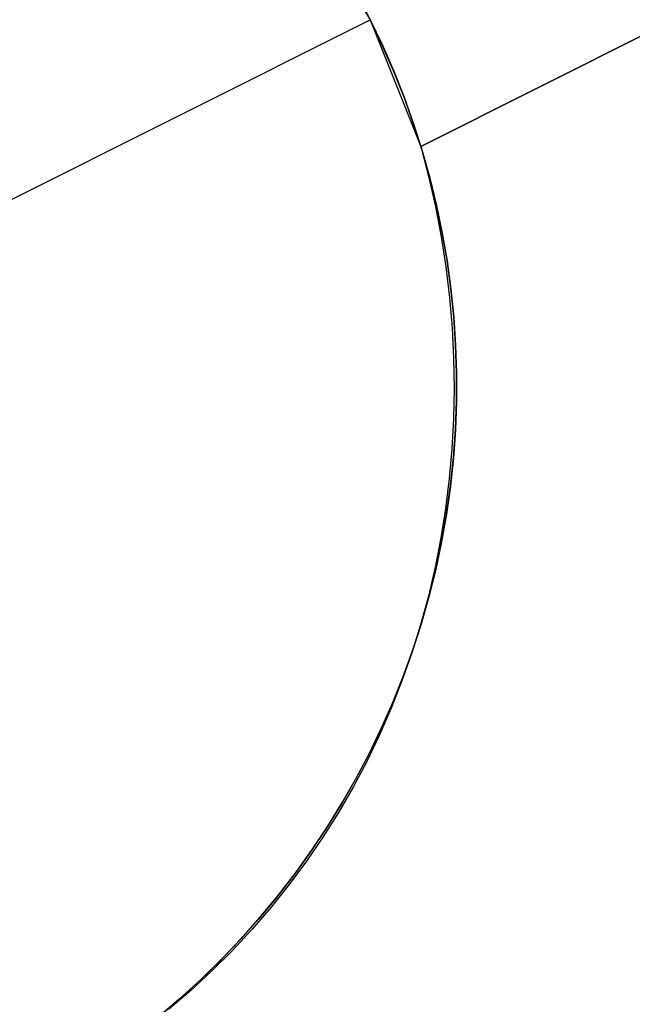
# Model space of a CAD drawing. Header units: millimetres. Extents: x 6038 to 7358, y -8545 to -7225.
# Tile 266 of 285: x 6767.29 to 6769.54, y -7822.31 to -7818.69. Entities that reach past the tile are written whole.
import ezdxf

# ---------------------------------------------------------------- set-up
doc = ezdxf.new("R2010")
doc.units = ezdxf.units.MM
doc.layers.add('color', color=7, linetype='Continuous')

msp = doc.modelspace()

# ---------------------------------------------------------------- linework, layer by layer
at = {"layer": 'color', "color": 254, "true_color": 0xcad1ee}
for p, q in [((6773.5696, -7816.7513, 9.0329), (6768.7644, -7819.1595, 11.2365)), ((6773.5696, -7816.7513, 9.0329), (6768.7644, -7819.1595, 11.2365)), ((6768.7644, -7819.1595, 3.658), (6773.5696, -7816.7513, 9.0329)), ((6768.7644, -7819.1595, 3.658), (6773.5696, -7816.7513, 9.0329)), ((6768.7644, -7819.1595, 7.4473), (6772.152, -7817.4617, 7.4473)), ((6768.3164, -7818.2654, 3.658), (6768.5779, -7818.6936, 3.7)), ((6768.3164, -7818.2654, 3.658), (6768.5779, -7818.6936, 3.7)), ((6768.5298, -7818.6017, 3.1105), (6768.5779, -7818.6936, 3.1105)), ((6768.5779, -7818.6936, -7.3), (6768.5299, -7818.6019, -7.3)), ((6768.5779, -7818.6936, -7.3), (6768.5299, -7818.6019, -7.3)), ((6767.0134, -7819.4777, -7.3), (6768.5779, -7818.6936, -7.3)), ((6768.5779, -7818.6936, 3.7), (6768.5779, -7818.6936, -7.3)), ((6768.5779, -7818.6936, 3.7), (6768.5779, -7818.6936, -7.3)), ((6768.6227, -7818.787, -7.3), (6768.5779, -7818.6936, -7.3)), ((6768.5779, -7818.6936, 3.7), (6768.7644, -7819.1595, 3.658)), ((6768.5779, -7818.6936, 3.1815), (6768.6228, -7818.7872, 3.1815)), ((6768.6227, -7818.787, -7.3), (6768.5779, -7818.6936, -7.3)), ((6768.5779, -7818.6936, 3.7), (6768.7644, -7819.1595, 3.658)), ((6768.6643, -7818.8819, -7.3), (6768.6227, -7818.787, -7.3)), ((6768.6643, -7818.8819, -7.3), (6768.6227, -7818.787, -7.3)), ((6768.6228, -7818.7872, 3.1815), (6768.6644, -7818.8822, 3.1815)), ((6768.7025, -7818.9781, -7.3), (6768.6643, -7818.8819, -7.3)), ((6768.7025, -7818.9781, -7.3), (6768.6643, -7818.8819, -7.3)), ((6768.6644, -7818.8822, 3.1815), (6768.7027, -7818.9786, 3.1815)), ((6768.7374, -7819.0756, -7.3), (6768.7025, -7818.9781, -7.3)), ((6768.7374, -7819.0756, -7.3), (6768.7025, -7818.9781, -7.3)), ((6768.7027, -7818.9786, 3.1815), (6768.7376, -7819.0763, 3.1815)), ((6768.7689, -7819.1743, -7.3), (6768.7374, -7819.0756, -7.3)), ((6768.7689, -7819.1743, -7.3), (6768.7374, -7819.0756, -7.3)), ((6768.7376, -7819.0763, 3.1815), (6768.7692, -7819.1751, 3.1815)), ((6768.7644, -7819.1595, 11.2365), (6768.7929, -7819.2693, 11.2592)), ((6768.7644, -7819.1595, 11.2365), (6768.7929, -7819.2693, 11.2592)), ((6768.7644, -7819.1595, 3.658), (6768.7644, -7819.1595, 11.2365)), ((6768.7644, -7819.1595, 3.658), (6768.7644, -7819.1595, 11.2365)), ((6768.797, -7819.274, -7.3), (6768.7689, -7819.1743, -7.3)), ((6768.797, -7819.274, -7.3), (6768.7689, -7819.1743, -7.3)), ((6768.7692, -7819.1751, 3.1815), (6768.7973, -7819.275, 3.1815)), ((6768.7929, -7819.2693, 11.2592), (6768.8177, -7819.3797, 11.2833)), ((6768.7929, -7819.2693, 11.2592), (6768.8177, -7819.3797, 11.2833)), ((6768.8217, -7819.3746, -7.3), (6768.797, -7819.274, -7.3)), ((6768.8217, -7819.3746, -7.3), (6768.797, -7819.274, -7.3)), ((6768.7973, -7819.275, 3.1815), (6768.8219, -7819.3758, 3.1815)), ((6768.8177, -7819.3797, 11.2833), (6768.8387, -7819.4906, 11.3086)), ((6768.8177, -7819.3797, 11.2833), (6768.8387, -7819.4906, 11.3086)), ((6768.8428, -7819.4759, -7.3), (6768.8217, -7819.3746, -7.3)), ((6768.8428, -7819.4759, -7.3), (6768.8217, -7819.3746, -7.3)), ((6768.8219, -7819.3758, 3.1815), (6768.8431, -7819.4774, 3.1815)), ((6768.8604, -7819.578, -7.3), (6768.8428, -7819.4759, -7.3)), ((6768.8604, -7819.578, -7.3), (6768.8428, -7819.4759, -7.3)), ((6768.8431, -7819.4774, 3.1815), (6768.8607, -7819.5796, 3.1815)), ((6768.8387, -7819.4906, 11.3086), (6768.8559, -7819.6019, 11.3353)), ((6768.8387, -7819.4906, 11.3086), (6768.8559, -7819.6019, 11.3353)), ((6768.8745, -7819.6806, -7.3), (6768.8604, -7819.578, -7.3)), ((6768.8745, -7819.6806, -7.3), (6768.8604, -7819.578, -7.3)), ((6768.8607, -7819.5796, 3.1815), (6768.8748, -7819.6824, 3.1815)), ((6768.8559, -7819.6019, 11.3353), (6768.8693, -7819.7134, 11.3632)), ((6768.8559, -7819.6019, 11.3353), (6768.8693, -7819.7134, 11.3632)), ((6768.8851, -7819.7836, -7.3), (6768.8745, -7819.6806, -7.3)), ((6768.8851, -7819.7836, -7.3), (6768.8745, -7819.6806, -7.3)), ((6768.8748, -7819.6824, 3.1815), (6768.8853, -7819.7856, 3.1815)), ((6768.8693, -7819.7134, 11.3632), (6768.8788, -7819.825, 11.3924)), ((6768.8693, -7819.7134, 11.3632), (6768.8788, -7819.825, 11.3924)), ((6768.8921, -7819.8869, -7.3), (6768.8851, -7819.7836, -7.3)), ((6768.8921, -7819.8869, -7.3), (6768.8851, -7819.7836, -7.3)), ((6768.8853, -7819.7856, 3.1815), (6768.8922, -7819.8891, 3.1815)), ((6768.8788, -7819.825, 11.3924), (6768.8845, -7819.9365, 11.4227)), ((6768.8788, -7819.825, 11.3924), (6768.8845, -7819.9365, 11.4227)), ((6768.8955, -7819.9904, -7.3), (6768.8921, -7819.8869, -7.3)), ((6768.8955, -7819.9904, -7.3), (6768.8921, -7819.8869, -7.3)), ((6768.8922, -7819.8891, 3.1815), (6768.8956, -7819.9928, 3.1815)), ((6768.8845, -7819.9365, 11.4227), (6768.8864, -7820.0478, 11.4542)), ((6768.8845, -7819.9365, 11.4227), (6768.8864, -7820.0478, 11.4542)), ((6768.8956, -7819.9928, 3.1815), (6768.8953, -7820.0965, 3.1815)), ((6768.8954, -7820.094, -7.3), (6768.8955, -7819.9904, -7.3)), ((6768.8954, -7820.094, -7.3), (6768.8955, -7819.9904, -7.3)), ((6768.8864, -7820.0478, 11.4542), (6768.8844, -7820.1588, 11.4868)), ((6768.8864, -7820.0478, 11.4542), (6768.8844, -7820.1588, 11.4868)), ((6768.8916, -7820.1975, -7.3), (6768.8954, -7820.094, -7.3)), ((6768.8916, -7820.1975, -7.3), (6768.8954, -7820.094, -7.3)), ((6768.8953, -7820.0965, 3.1815), (6768.8915, -7820.2002, 3.1815)), ((6768.8844, -7820.1588, 11.4868), (6768.8785, -7820.2693, 11.5205)), ((6768.8844, -7820.1588, 11.4868), (6768.8785, -7820.2693, 11.5205)), ((6768.8915, -7820.2002, 3.1815), (6768.8841, -7820.3037, 3.1815)), ((6768.8843, -7820.3008, -7.3), (6768.8916, -7820.1975, -7.3)), ((6768.8843, -7820.3008, -7.3), (6768.8916, -7820.1975, -7.3)), ((6768.8785, -7820.2693, 11.5205), (6768.8688, -7820.3793, 11.5552)), ((6768.8785, -7820.2693, 11.5205), (6768.8688, -7820.3793, 11.5552)), ((6768.8841, -7820.3037, 3.1815), (6768.8731, -7820.4068, 3.1815)), ((6768.8735, -7820.4038, -7.3), (6768.8843, -7820.3008, -7.3)), ((6768.8735, -7820.4038, -7.3), (6768.8843, -7820.3008, -7.3)), ((6768.8688, -7820.3793, 11.5552), (6768.8553, -7820.4885, 11.5909)), ((6768.8688, -7820.3793, 11.5552), (6768.8553, -7820.4885, 11.5909)), ((6768.8731, -7820.4068, 3.1815), (6768.8586, -7820.5096, 3.1815)), ((6768.8591, -7820.5064, -7.3), (6768.8735, -7820.4038, -7.3)), ((6768.8591, -7820.5064, -7.3), (6768.8735, -7820.4038, -7.3)), ((6768.8553, -7820.4885, 11.5909), (6768.838, -7820.5969, 11.6276)), ((6768.8553, -7820.4885, 11.5909), (6768.838, -7820.5969, 11.6276)), ((6768.8586, -7820.5096, 3.1815), (6768.8405, -7820.6117, 3.1815)), ((6768.8411, -7820.6084, -7.3), (6768.8591, -7820.5064, -7.3)), ((6768.8411, -7820.6084, -7.3), (6768.8591, -7820.5064, -7.3)), ((6768.838, -7820.5969, 11.6276), (6768.8168, -7820.7043, 11.6651)), ((6768.838, -7820.5969, 11.6276), (6768.8168, -7820.7043, 11.6651)), ((6768.8405, -7820.6117, 3.1815), (6768.8189, -7820.7132, 3.1815)), ((6768.8197, -7820.7097, -7.3), (6768.8411, -7820.6084, -7.3)), ((6768.8197, -7820.7097, -7.3), (6768.8411, -7820.6084, -7.3)), ((6768.8168, -7820.7043, 11.6651), (6768.7919, -7820.8105, 11.7035)), ((6768.8168, -7820.7043, 11.6651), (6768.7919, -7820.8105, 11.7035)), ((6768.8189, -7820.7132, 3.1815), (6768.7938, -7820.8139, 3.1815)), ((6768.7947, -7820.8102, -7.3), (6768.8197, -7820.7097, -7.3)), ((6768.7947, -7820.8102, -7.3), (6768.8197, -7820.7097, -7.3)), ((6768.7919, -7820.8105, 11.7035), (6768.7632, -7820.9156, 11.7427)), ((6768.7919, -7820.8105, 11.7035), (6768.7632, -7820.9156, 11.7427)), ((6768.7938, -7820.8139, 3.1815), (6768.7652, -7820.9136, 3.1815)), ((6768.7664, -7820.9098, -7.3), (6768.7947, -7820.8102, -7.3)), ((6768.7664, -7820.9098, -7.3), (6768.7947, -7820.8102, -7.3)), ((6768.7632, -7820.9156, 11.7427), (6768.7309, -7821.0192, 11.7827)), ((6768.7632, -7820.9156, 11.7427), (6768.7309, -7821.0192, 11.7827)), ((6768.7652, -7820.9136, 3.1815), (6768.7332, -7821.0123, 3.1815)), ((6768.7345, -7821.0084, -7.3), (6768.7664, -7820.9098, -7.3)), ((6768.7345, -7821.0084, -7.3), (6768.7664, -7820.9098, -7.3)), ((6768.7309, -7821.0192, 11.7827), (6768.6949, -7821.1214, 11.8234)), ((6768.7309, -7821.0192, 11.7827), (6768.6949, -7821.1214, 11.8234)), ((6768.7332, -7821.0123, 3.1815), (6768.6978, -7821.1098, 3.1815)), ((6768.6994, -7821.1058, -7.3), (6768.7345, -7821.0084, -7.3)), ((6768.6994, -7821.1058, -7.3), (6768.7345, -7821.0084, -7.3)), ((6768.6608, -7821.2019, -7.3), (6768.6994, -7821.1058, -7.3)), ((6768.6608, -7821.2019, -7.3), (6768.6994, -7821.1058, -7.3)), ((6768.6949, -7821.1214, 11.8234), (6768.6552, -7821.2219, 11.8648)), ((6768.6949, -7821.1214, 11.8234), (6768.6552, -7821.2219, 11.8648)), ((6768.6978, -7821.1098, 3.1815), (6768.6591, -7821.206, 3.1815)), ((6768.6591, -7821.206, 3.1815), (6768.617, -7821.3009, 3.1815)), ((6768.619, -7821.2966, -7.3), (6768.6608, -7821.2019, -7.3)), ((6768.619, -7821.2966, -7.3), (6768.6608, -7821.2019, -7.3)), ((6768.6552, -7821.2219, 11.8648), (6768.612, -7821.3207, 11.9067)), ((6768.6552, -7821.2219, 11.8648), (6768.612, -7821.3207, 11.9067)), ((6768.612, -7821.3207, 11.9067), (6768.5652, -7821.4176, 11.9493)), ((6768.612, -7821.3207, 11.9067), (6768.5652, -7821.4176, 11.9493)), ((6768.617, -7821.3009, 3.1815), (6768.5717, -7821.3942, 3.1815)), ((6768.5739, -7821.3899, -7.3), (6768.619, -7821.2966, -7.3)), ((6768.5739, -7821.3899, -7.3), (6768.619, -7821.2966, -7.3)), ((6768.5717, -7821.3942, 3.1815), (6768.5232, -7821.4859, 3.1815)), ((6768.5257, -7821.4815, -7.3), (6768.5739, -7821.3899, -7.3)), ((6768.5257, -7821.4815, -7.3), (6768.5739, -7821.3899, -7.3)), ((6768.5652, -7821.4176, 11.9493), (6768.515, -7821.5125, 11.9924)), ((6768.5652, -7821.4176, 11.9493), (6768.515, -7821.5125, 11.9924)), ((6768.5232, -7821.4859, 3.1815), (6768.4716, -7821.5759, 3.1815)), ((6768.4743, -7821.5714, -7.3), (6768.5257, -7821.4815, -7.3)), ((6768.4743, -7821.5714, -7.3), (6768.5257, -7821.4815, -7.3)), ((6768.515, -7821.5125, 11.9924), (6768.4614, -7821.6054, 12.0359)), ((6768.515, -7821.5125, 11.9924), (6768.4614, -7821.6054, 12.0359)), ((6768.4716, -7821.5759, 3.1815), (6768.4169, -7821.664, 3.1815)), ((6768.4198, -7821.6595, -7.3), (6768.4743, -7821.5714, -7.3)), ((6768.4198, -7821.6595, -7.3), (6768.4743, -7821.5714, -7.3)), ((6768.4614, -7821.6054, 12.0359), (6768.4045, -7821.696, 12.0798)), ((6768.4614, -7821.6054, 12.0359), (6768.4045, -7821.696, 12.0798)), ((6768.4169, -7821.664, 3.1815), (6768.3591, -7821.7502, 3.1815)), ((6768.3623, -7821.7456, -7.3), (6768.4198, -7821.6595, -7.3)), ((6768.3623, -7821.7456, -7.3), (6768.4198, -7821.6595, -7.3)), ((6768.4045, -7821.696, 12.0798), (6768.3442, -7821.7843, 12.1241)), ((6768.4045, -7821.696, 12.0798), (6768.3442, -7821.7843, 12.1241)), ((6768.3591, -7821.7502, 3.1815), (6768.2984, -7821.8344, 3.1815)), ((6768.3019, -7821.8298, -7.3), (6768.3623, -7821.7456, -7.3)), ((6768.3019, -7821.8298, -7.3), (6768.3623, -7821.7456, -7.3)), ((6768.3442, -7821.7843, 12.1241), (6768.2808, -7821.8702, 12.1687)), ((6768.3442, -7821.7843, 12.1241), (6768.2808, -7821.8702, 12.1687)), ((6768.2386, -7821.9117, -7.3), (6768.3019, -7821.8298, -7.3)), ((6768.2386, -7821.9117, -7.3), (6768.3019, -7821.8298, -7.3)), ((6768.2984, -7821.8344, 3.1815), (6768.2349, -7821.9164, 3.1815)), ((6768.2808, -7821.8702, 12.1687), (6768.2143, -7821.9536, 12.2135)), ((6768.2808, -7821.8702, 12.1687), (6768.2143, -7821.9536, 12.2135)), ((6768.2349, -7821.9164, 3.1815), (6768.1685, -7821.9961, 3.1815)), ((6768.1725, -7821.9915, -7.3), (6768.2386, -7821.9117, -7.3)), ((6768.1725, -7821.9915, -7.3), (6768.2386, -7821.9117, -7.3)), ((6768.2143, -7821.9536, 12.2135), (6768.1447, -7822.0343, 12.2585)), ((6768.2143, -7821.9536, 12.2135), (6768.1447, -7822.0343, 12.2585)), ((6768.1685, -7821.9961, 3.1815), (6768.0995, -7822.0735, 3.1815)), ((6768.1037, -7822.0689, -7.3), (6768.1725, -7821.9915, -7.3)), ((6768.1037, -7822.0689, -7.3), (6768.1725, -7821.9915, -7.3)), ((6768.1447, -7822.0343, 12.2585), (6768.0721, -7822.1123, 12.3037)), ((6768.1447, -7822.0343, 12.2585), (6768.0721, -7822.1123, 12.3037)), ((6768.0995, -7822.0735, 3.1815), (6768.0278, -7822.1485, 3.1815)), ((6768.0323, -7822.1439, -7.3), (6768.1037, -7822.0689, -7.3)), ((6768.0323, -7822.1439, -7.3), (6768.1037, -7822.0689, -7.3)), ((6768.0721, -7822.1123, 12.3037), (6767.9967, -7822.1875, 12.349)), ((6768.0721, -7822.1123, 12.3037), (6767.9967, -7822.1875, 12.349)), ((6768.0278, -7822.1485, 3.1815), (6767.9535, -7822.221, 3.1815)), ((6767.9584, -7822.2164, -7.3), (6768.0323, -7822.1439, -7.3)), ((6767.9584, -7822.2164, -7.3), (6768.0323, -7822.1439, -7.3)), ((6767.9967, -7822.1875, 12.349), (6767.9185, -7822.2598, 12.3942)), ((6767.9967, -7822.1875, 12.349), (6767.9185, -7822.2598, 12.3942)), ((6767.9535, -7822.221, 3.1815), (6767.8768, -7822.2908, 3.1815)), ((6767.8819, -7822.2863, -7.3), (6767.9584, -7822.2164, -7.3)), ((6767.8819, -7822.2863, -7.3), (6767.9584, -7822.2164, -7.3)), ((6767.9185, -7822.2598, 12.3942), (6767.8376, -7822.3291, 12.4395)), ((6767.9185, -7822.2598, 12.3942), (6767.8376, -7822.3291, 12.4395)), ((6767.8768, -7822.2908, 3.1815), (6767.7977, -7822.3579, 3.1815)), ((6767.8031, -7822.3535, -7.3), (6767.8819, -7822.2863, -7.3)), ((6767.8031, -7822.3535, -7.3), (6767.8819, -7822.2863, -7.3))]:
    msp.add_line(p, q, dxfattribs=at)

doc.saveas('drawing.dxf')
